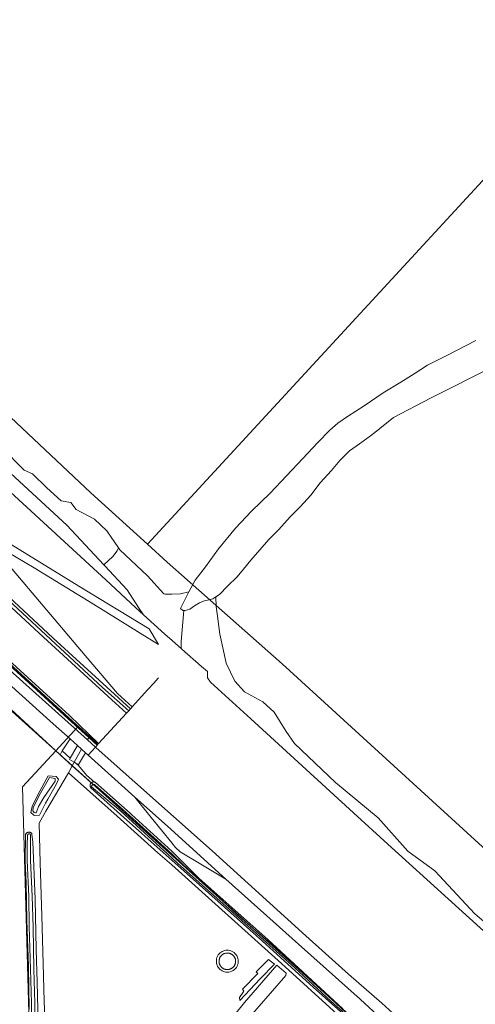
# Model space of a CAD drawing. Header units: metres. Extents: x 250001 to 257773, y 598992 to 609118.
# Tile 642 of 656: x 253929 to 254141, y 607152 to 607611. Entities that reach past the tile are written whole.
import ezdxf
from ezdxf.lldxf.tags import DXFTag

# ---------------------------------------------------------------- set-up
doc = ezdxf.new("R2010")
doc.units = ezdxf.units.M
for name, color, linetype, lineweight in [('B-WE-GR-GRAS-GV', 252, 'Continuous', 13), ('B-WE-GR-GROENVOORZIENING-GV', 252, 'Continuous', 18), ('B-WE-GW-TALUD_KRUIN-G', 252, 'Continuous', 18), ('B-WE-IE-TERREINAFSCHEIDING_KUNSTMATIG_HEKWERK-G', 252, 'IE-TERREINAFSCHEIDING-KUNSTMATIG', 18), ('B-WE-KG-GRENS_PERCEEL-G', 150, 'KG-PERCEEL', 18), ('B-WE-OB-STREKDAM-GV', 252, 'Continuous', 18), ('B-WE-OG-BEBOUWING_WINDTURBINE-GV', 1, 'Continuous', 18), ('B-WE-OG-WATER-GV', 252, 'Continuous', 18), ('B-WE-OG-WATER_SLOOT-GV', 252, 'Continuous', 18), ('B-WE-VH-VERHARDING_GESLOTEN-GV', 252, 'Continuous', 18), ('B-WE-VH-VERHARDING_HALFVERHARDING-GV', 252, 'Continuous', 18), ('B-WE-VH-VERHARDING_OPEN-GV', 252, 'Continuous', 18), ('X-XX-AL-REFERENTIE-G', 7, 'Continuous', 18)]:
    doc.layers.add(name, color=color, linetype=linetype, lineweight=lineweight)
doc.styles.get("Standard").update_dxf_attribs({"font": 'NLCS-ISO.ttf'})
doc.linetypes.add('IE-TERREINAFSCHEIDING-KUNSTMATIG', pattern='A,4,[82,NLCS.shx,S=0.75,R=90,X=0,Y=0],4,-2', length=10)
tags = doc.linetypes.add('KG-PERCEEL', pattern='A,5.5,-2,["P",Standard,S=1.8,R=0,X=-0.5,Y=-0.9],-2,5.5,-2,[5,NLCS.SHX,S=0.75,R=0,X=0,Y=0],-2', length=19).pattern_tags.tags
tags[6] = DXFTag(74, 10)

# ---------------------------------------------------------------- blocks, each defined once
blk = doc.blocks.new('BS2021-132-Xref-KAD-20210617')
at = {"layer": 'B-WE-KG-GRENS_PERCEEL-G', "flags": 128}
for points in [[(253273.042, 608021.519), (253290.73, 608007.01), (253344.93, 607959.96), (253714.76, 607621.95), (253890.14, 607458.28), (253962.33, 607390.41), (253988.67, 607366.43)], [(253509.451, 607696.951), (253548.58, 607660.94), (253715.83, 607507), (253731.84, 607493.24), (253746.02, 607472.65), (253956.15, 607281.08), (253946.01, 607270.08)], [(253988.67, 607366.43), (254262.17, 607663.29), (254651.74, 607304.36), (254362.82, 606990.76)], [(253988.67, 607366.43), (253997.85, 607358.07), (254051.51, 607310.64), (254189.553, 607184.295)], [(253886.27, 607323.85), (253946.01, 607270.08)], [(253946.01, 607270.08), (253930.49, 607253.25), (253937.27, 607009.28), (253663.87, 606101.65), (253650.32, 606086.26)], [(254121.514, 607112.112), (253946.01, 607270.08)]]:
    blk.add_lwpolyline(points, dxfattribs=at)
blk = doc.blocks.new('BS2021-132-Xref-BGT-GRIJS-20210617-aangepast')
at = {"layer": 'B-WE-GR-GRAS-GV', "flags": 128}
for points in [[(253889.82, 607338.7), (253960.736, 607275.157), (253961.437, 607276.317), (253951.793, 607285.09), (253901.843, 607330.6)], [(253902.18, 607330.97), (253952.13, 607285.46), (253961.7, 607276.754), (253965.65, 607273.16), (253965.924, 607273.458), (253952.44, 607286.54), (253900.93, 607333.37)], [(254095.93, 607146.71), (254087.71, 607154.31), (254058.99, 607179.92), (254025.226, 607210.353), (254015.064, 607216.305), (254003.935, 607223.103), (254001.815, 607225.046), (254000, 607227.264), (253990.387, 607238.954), (253982.842, 607248.521), (253961.044, 607268.118), (253959.787, 607269.248), (253956.507, 607263.694), (253955.378, 607264.337), (253956.592, 607263.246), (253956.631, 607263.21), (253960.31, 607258.76), (253962.79, 607256.61), (253963.976, 607255.575), (253964.097, 607255.547), (253964.253, 607255.494), (253964.402, 607255.427), (253964.544, 607255.345), (253980.68, 607241.028), (253981.28, 607240.479), (254000, 607223.322), (254012.686, 607210.782), (254044.838, 607182.13), (254079.641, 607149.901)], [(254084.499, 607143.367), (254065.817, 607159.966), (254042.277, 607181.334), (254018.649, 607202.569), (254000, 607219.101), (253997.372, 607221.477), (253976.099, 607240.4), (253962.286, 607252.935), (253962.245, 607252.994), (253962.16, 607253.134), (253962.089, 607253.282), (253962.033, 607253.436), (253961.992, 607253.595), (253961.968, 607253.757), (253961.958, 607253.92), (253961.965, 607254.084), (253961.988, 607254.246), (253962.027, 607254.405), (253962.08, 607254.56), (253962.149, 607254.709), (253962.232, 607254.85), (253962.328, 607254.983), (253962.437, 607255.106), (253962.54, 607255.201), (253959.018, 607258.372), (253955.243, 607261.769), (253953.675, 607263.181), (253951.883, 607259.891), (253974.656, 607239.658), (253993.475, 607222.584), (254000, 607217.017), (254051.096, 607171.033), (254089.133, 607136.404)]]:
    blk.add_lwpolyline(points, dxfattribs=at)
for points in [[(253740.537, 607481.23), (253740.164, 607481.574), (253738.765, 607479.427), (253746.092, 607472.591), (253774.752, 607446.331), (253816.853, 607408.071), (253841.943, 607385.131), (253901.843, 607330.6), (253951.793, 607285.09), (253961.437, 607276.317), (253961.7, 607276.754), (253952.13, 607285.46), (253902.18, 607330.97), (253842.28, 607385.5), (253817.19, 607408.44), (253775.09, 607446.7), (253746.43, 607472.96), (253739.469, 607479.591)], [(253810.75, 607433.05), (253744.6, 607477.02), (253749.82, 607471.29), (253785.7, 607438.51), (253812.87, 607413.69), (253843.07, 607385.9), (253869.27, 607361.99), (253900.93, 607333.37), (253952.44, 607286.54), (253965.924, 607273.458), (253978.95, 607287.64), (253972.06, 607293.93), (253940.31, 607323.13), (253897.76, 607362.46), (253856.77, 607400.07), (253848.28, 607407.55)], [(253769.644, 607433.389), (253773.791, 607429.573), (253773.8, 607429.565), (253946.01, 607270.08), (253948.025, 607268.266), (253949.03, 607270.044), (253949.87, 607271.53), (253952.7, 607275.62), (253944.74, 607282.76), (253904.53, 607318.95), (253837.48, 607380.13), (253778.26, 607434.43), (253758.835, 607452.301), (253757.47, 607450.902), (253759.058, 607450.454), (253760.422, 607449.279), (253764.379, 607445.484), (253766.926, 607442.953), (253769.703, 607439.199), (253769.891, 607437.114)], [(253851.64, 607406.36), (253848.167, 607408.644), (253848.28, 607407.55), (253856.77, 607400.07), (253897.76, 607362.46), (253940.31, 607323.13), (253972.06, 607293.93), (253978.95, 607287.64), (253979.975, 607288.753), (253967.803, 607299.606), (253903.873, 607358.746), (253852.609, 607405.702)], [(253858.4, 607401.77), (253852.609, 607405.702), (253903.873, 607358.746), (253967.803, 607299.606), (253979.975, 607288.753), (253980.81, 607289.66), (253973.3, 607296.49), (253944.772, 607322.662), (253944.668, 607322.759), (253915.19, 607350.19), (253890.9, 607372.63), (253878.275, 607383.824), (253861.53, 607398.67), (253861.574, 607399.864)], [(253866.432, 607395.831), (253861.53, 607398.67), (253878.275, 607383.824), (253890.9, 607372.63), (253915.19, 607350.19), (253944.668, 607322.759), (253944.772, 607322.662), (253973.3, 607296.49), (253980.81, 607289.66), (253981.272, 607290.186), (253981.6, 607290.56), (253974.72, 607296.88), (253959.75, 607314.47), (253923.92, 607356.82), (253916.24, 607366.01), (253915.23, 607367.25), (253914.79, 607367.89), (253893.27, 607380.29)], [(253965.65, 607273.16), (253961.7, 607276.754), (253961.437, 607276.317), (253965.313, 607272.791)], [(253956.04, 607272.617), (253952.7, 607275.62), (253949.87, 607271.53), (253949.03, 607270.044), (253952.766, 607266.686)], [(253965.313, 607272.791), (253961.437, 607276.317), (253960.736, 607275.157), (253964.441, 607271.837)], [(253952.766, 607266.686), (253949.03, 607270.044), (253948.025, 607268.266), (253953.675, 607263.181), (253954.559, 607264.804), (253952.404, 607266.031)], [(253955.378, 607264.337), (253954.559, 607264.804), (253953.675, 607263.181), (253955.243, 607261.769), (253959.018, 607258.372), (253962.54, 607255.201), (253962.557, 607255.217), (253962.688, 607255.316), (253962.827, 607255.402), (253962.974, 607255.474), (253963.128, 607255.532), (253963.286, 607255.574), (253963.448, 607255.6), (253963.612, 607255.611), (253963.775, 607255.605), (253963.938, 607255.584), (253963.976, 607255.575), (253962.79, 607256.61), (253960.31, 607258.76), (253956.631, 607263.21), (253956.592, 607263.246)]]:
    blk.add_lwpolyline(points, close=True, dxfattribs=at)
at = {"layer": 'B-WE-GR-GROENVOORZIENING-GV', "flags": 128}
for points in [[(253941.128, 607134.703), (253940.418, 607158.635), (253940.263, 607165.348), (253939.54, 607193.177), (253938.736, 607217.922), (253938.269, 607236.369), (253941.424, 607241.954), (253951.883, 607259.891), (253953.675, 607263.181), (253948.025, 607268.266), (253946.01, 607270.08), (253773.8, 607429.565)], [(254089.133, 607136.404), (254051.096, 607171.033), (254000, 607217.017), (253993.475, 607222.584), (253974.656, 607239.658), (253951.883, 607259.891), (253941.424, 607241.954), (253938.269, 607236.369), (253938.736, 607217.922), (253939.54, 607193.177), (253940.263, 607165.348), (253940.418, 607158.635), (253941.128, 607134.703)], [(253933.646, 607149.683), (253933.31, 607169.808), (253932.517, 607191.066), (253932.143, 607208.653), (253931.794, 607218.67), (253931.847, 607230.638), (253931.867, 607230.801), (253931.903, 607230.961), (253931.954, 607231.118), (253932.021, 607231.268), (253932.101, 607231.411), (253932.195, 607231.546), (253932.302, 607231.671), (253932.421, 607231.785), (253932.55, 607231.887), (253932.688, 607231.977), (253932.834, 607232.052), (253932.987, 607232.112), (253933.145, 607232.158), (253933.307, 607232.188), (253933.471, 607232.202), (253933.635, 607232.2), (253933.799, 607232.182), (253933.96, 607232.149), (253934.117, 607232.099), (253934.268, 607232.035), (253934.413, 607231.957), (253934.549, 607231.865), (253934.675, 607231.76), (253934.79, 607231.644), (253934.837, 607231.146), (253935.256, 607227.747), (253936.338, 607200.915), (253936.867, 607177.435), (253937.323, 607162.342), (253937.746, 607143.214)]]:
    blk.add_lwpolyline(points, dxfattribs=at)
for points in [[(253937.57, 607249.58), (253942.48, 607258.45), (253946.13, 607258.19), (253947.28, 607256.86), (253946.38, 607254.75), (253942.213, 607247.508), (253941.15, 607245.66), (253938.45, 607240.06), (253935.9, 607239.95), (253935.587, 607240.255), (253934.42, 607241.39), (253934.99, 607244.2)], [(254025.156, 607177.125), (254025.815, 607177.177), (254026.498, 607177.14), (254027.189, 607177.008), (254027.867, 607176.777), (254028.51, 607176.451), (254029.101, 607176.038), (254029.623, 607175.552), (254030.063, 607175.011), (254030.416, 607174.433), (254030.68, 607173.838), (254030.861, 607173.242), (254030.964, 607172.66), (254030.998, 607172.102), (254030.972, 607171.544), (254030.878, 607170.96), (254030.707, 607170.361), (254030.452, 607169.762), (254030.108, 607169.179), (254029.677, 607168.631), (254029.163, 607168.137), (254028.579, 607167.715), (254027.94, 607167.379), (254027.266, 607167.137), (254026.577, 607166.994), (254025.894, 607166.947), (254025.235, 607166.988), (254024.614, 607167.107), (254024.04, 607167.291), (254023.521, 607167.525), (254023.047, 607167.806), (254022.582, 607168.155), (254022.139, 607168.578), (254021.732, 607169.074), (254021.377, 607169.642), (254021.092, 607170.271), (254020.891, 607170.95), (254020.784, 607171.661), (254020.779, 607172.383), (254020.874, 607173.096), (254021.065, 607173.778), (254021.34, 607174.412), (254021.686, 607174.985), (254022.085, 607175.488), (254022.522, 607175.917), (254022.98, 607176.273), (254023.451, 607176.562), (254023.966, 607176.804), (254024.536, 607176.997)], [(254039.26, 607167.062), (254045.087, 607172.824), (254047.834, 607170.705), (254041.242, 607163.796), (254031.745, 607153.667), (254031.6, 607155.087), (254033.628, 607158.162), (254032.96, 607159.065), (254040.064, 607166.327)], [(254033.943, 607152.843), (254048.934, 607170.274), (254053.33, 607166.428), (254053.095, 607165.408), (254033.396, 607142.716), (254027.745, 607136.357), (254023.583, 607140.045)]]:
    blk.add_lwpolyline(points, close=True, dxfattribs=at)
at = {"layer": 'B-WE-GW-TALUD_KRUIN-G', "flags": 128}
for points in [[(253978.95, 607287.64), (253972.06, 607293.93), (253940.31, 607323.13), (253897.76, 607362.46), (253856.77, 607400.07), (253848.28, 607407.55), (253810.75, 607433.05), (253744.6, 607477.02)], [(253861.53, 607398.67), (253878.275, 607383.824), (253890.9, 607372.63), (253915.19, 607350.19), (253944.668, 607322.759), (253944.772, 607322.662), (253973.3, 607296.49), (253980.81, 607289.66)]]:
    blk.add_lwpolyline(points, dxfattribs=at)
at = {"layer": 'B-WE-IE-TERREINAFSCHEIDING_KUNSTMATIG_HEKWERK-G', "flags": 128}
for points in [[(253746.43, 607472.96), (253775.09, 607446.7), (253817.19, 607408.44), (253842.28, 607385.5), (253902.18, 607330.97), (253952.13, 607285.46), (253965.65, 607273.16)], [(253993.835, 607304.06), (253991.47, 607301.48)], [(253989.255, 607299.074), (253991.47, 607301.48)], [(253981.6, 607290.56), (253988.92, 607298.71), (253989.255, 607299.074)], [(253980.81, 607289.66), (253981.272, 607290.186), (253981.6, 607290.56)], [(253965.924, 607273.458), (253978.95, 607287.64)], [(253978.95, 607287.64), (253979.975, 607288.753)], [(253979.975, 607288.753), (253980.81, 607289.66)], [(253961.7, 607276.754), (253960.736, 607275.157)], [(253964.441, 607271.837), (253965.313, 607272.791)], [(253965.313, 607272.791), (253965.65, 607273.16)], [(253965.65, 607273.16), (253965.924, 607273.458)], [(253954.559, 607264.804), (253958.015, 607270.842)], [(253954.559, 607264.804), (253951.883, 607259.891)], [(253951.882, 607259.891), (253941.424, 607241.954), (253938.269, 607236.369), (253938.736, 607217.922), (253939.54, 607193.177), (253940.263, 607165.348)], [(253951.882, 607259.891), (253951.626, 607259.451)], [(253951.883, 607259.891), (253974.656, 607239.658)], [(253974.656, 607239.658), (253993.475, 607222.584), (254000, 607217.017), (254051.096, 607171.033), (254089.133, 607136.404)], [(253993.177, 607000), (253956.165, 607010.951), (253944.594, 607014.45), (253944.331, 607025.782), (253943.876, 607040.649), (253943.319, 607058.825), (253942.855, 607076.639), (253942.242, 607098.124), (253941.639, 607116.572), (253941.128, 607134.702), (253940.417, 607158.635), (253940.263, 607165.348)]]:
    blk.add_lwpolyline(points, dxfattribs=at)
at = {"layer": 'B-WE-OB-STREKDAM-GV', "flags": 128}
blk.add_lwpolyline([(254141.579, 607461.419), (254128.142, 607454.423), (254119.169, 607449.848), (254112.949, 607445.835), (254106.78, 607441.923), (254098.546, 607436.944), (254089.619, 607430.922), (254081.879, 607425.86), (254077.345, 607422.839), (254073.646, 607419.6), (254067.938, 607413.677), (254061.116, 607406.415), (254053.481, 607398.301), (254045.787, 607390.258), (254037.126, 607381.803), (254029.639, 607373.925), (254021.752, 607364.229), (254015.775, 607355.836), (254010.867, 607349.691), (254008.028, 607344.135), (254004.136, 607336.517), (254005.158, 607335.512), (254005.701, 607335.521), (254006.243, 607335.53), (254008.36, 607336.206), (254010.585, 607337.74), (254012.939, 607339.111), (254015.528, 607340.133), (254016.618, 607340.381), (254019.2, 607340.97), (254020.549, 607341.824), (254022.315, 607342.942), (254025.937, 607346.796), (254030.526, 607351.264), (254033.409, 607354.729), (254036.822, 607359.009), (254041.065, 607363.797), (254045.298, 607368.554), (254049.853, 607373.219), (254055.103, 607379.13), (254059.885, 607383.869), (254064.824, 607389.263), (254069.149, 607394.984), (254074.363, 607400.839), (254078.241, 607405.347), (254082.881, 607409.865), (254087.427, 607413.118), (254092.552, 607416.982), (254096.769, 607420.212), (254096.878, 607420.277), (254103.354, 607425.451), (254120.481, 607434.554), (254150.117, 607449.38)], dxfattribs=at)
at = {"layer": 'B-WE-OG-BEBOUWING_WINDTURBINE-GV', "flags": 128}
blk.add_lwpolyline([(254026.018, 607175.851), (254025.842, 607175.853), (254025.667, 607175.847), (254025.492, 607175.832), (254025.318, 607175.81), (254025.145, 607175.78), (254024.973, 607175.743), (254024.804, 607175.697), (254024.637, 607175.644), (254024.472, 607175.583), (254024.31, 607175.515), (254024.152, 607175.439), (254023.997, 607175.357), (254023.846, 607175.267), (254023.699, 607175.171), (254023.557, 607175.068), (254023.42, 607174.958), (254023.288, 607174.843), (254023.161, 607174.721), (254023.04, 607174.594), (254022.925, 607174.462), (254022.816, 607174.324), (254022.713, 607174.182), (254022.617, 607174.035), (254022.528, 607173.884), (254022.445, 607173.729), (254022.37, 607173.57), (254022.302, 607173.408), (254022.242, 607173.244), (254022.189, 607173.076), (254022.144, 607172.906), (254022.106, 607172.735), (254022.077, 607172.562), (254022.055, 607172.388), (254022.042, 607172.213), (254022.036, 607172.037), (254022.038, 607171.862), (254022.049, 607171.687), (254022.067, 607171.512), (254022.093, 607171.338), (254022.127, 607171.166), (254022.169, 607170.996), (254022.219, 607170.827), (254022.276, 607170.661), (254022.341, 607170.498), (254022.413, 607170.338), (254022.492, 607170.182), (254022.579, 607170.029), (254022.672, 607169.88), (254022.772, 607169.736), (254022.821, 607169.67), (254022.93, 607169.533), (254023.046, 607169.401), (254023.168, 607169.274), (254023.295, 607169.153), (254023.427, 607169.038), (254023.565, 607168.929), (254023.707, 607168.826), (254023.854, 607168.73), (254024.005, 607168.641), (254024.16, 607168.559), (254024.319, 607168.484), (254024.481, 607168.416), (254024.646, 607168.356), (254024.813, 607168.303), (254024.983, 607168.258), (254025.155, 607168.22), (254025.328, 607168.191), (254025.502, 607168.17), (254025.677, 607168.156), (254025.852, 607168.15), (254026.028, 607168.153), (254026.203, 607168.163), (254026.378, 607168.181), (254026.551, 607168.208), (254026.723, 607168.242), (254026.894, 607168.284), (254027.062, 607168.334), (254027.228, 607168.391), (254027.391, 607168.456), (254027.551, 607168.528), (254027.708, 607168.608), (254027.86, 607168.694), (254028.009, 607168.787), (254028.153, 607168.887), (254028.293, 607168.994), (254028.427, 607169.107), (254028.557, 607169.225), (254028.681, 607169.35), (254028.798, 607169.48), (254028.91, 607169.615), (254029.016, 607169.755), (254029.115, 607169.9), (254029.207, 607170.049), (254029.293, 607170.203), (254029.371, 607170.36), (254029.443, 607170.52), (254029.506, 607170.684), (254029.563, 607170.85), (254029.611, 607171.019), (254029.652, 607171.189), (254029.686, 607171.362), (254029.711, 607171.536), (254029.728, 607171.71), (254029.737, 607171.885), (254029.739, 607172.061), (254029.732, 607172.236), (254029.717, 607172.411), (254029.695, 607172.585), (254029.664, 607172.758), (254029.626, 607172.93), (254029.58, 607173.099), (254029.526, 607173.266), (254029.465, 607173.431), (254029.396, 607173.592), (254029.32, 607173.75), (254029.237, 607173.905), (254029.203, 607173.963), (254029.11, 607174.112), (254029.011, 607174.257), (254028.905, 607174.396), (254028.792, 607174.531), (254028.674, 607174.661), (254028.55, 607174.785), (254028.42, 607174.904), (254028.286, 607175.016), (254028.146, 607175.122), (254028.001, 607175.222), (254027.852, 607175.315), (254027.699, 607175.401), (254027.542, 607175.48), (254027.382, 607175.551), (254027.219, 607175.616), (254027.053, 607175.673), (254026.884, 607175.722), (254026.714, 607175.763), (254026.541, 607175.797), (254026.368, 607175.823), (254026.193, 607175.841)], close=True, dxfattribs=at)
at = {"layer": 'B-WE-OG-WATER-GV', "flags": 128}
for points in [[(253920.879, 607411.423), (253931.325, 607400.887), (253935.164, 607399.28), (253941.771, 607392.673), (253948.556, 607386.602), (253952.931, 607385.799), (253955.431, 607382.584), (253964.002, 607378.031), (253969.716, 607372.585), (253975.165, 607364.75), (253975.86, 607363.75), (253988.72, 607351.71), (253996.38, 607343.202), (253997.019, 607343.172), (253999.999, 607343.188), (254004.075, 607343.21), (254008.028, 607344.135), (254010.867, 607349.691), (254015.775, 607355.836), (254021.752, 607364.229), (254029.639, 607373.925), (254037.126, 607381.803), (254045.787, 607390.258), (254053.481, 607398.301), (254061.116, 607406.415), (254067.938, 607413.677), (254073.646, 607419.6), (254077.345, 607422.839), (254081.879, 607425.86), (254089.619, 607430.922), (254098.546, 607436.944), (254106.78, 607441.923), (254112.949, 607445.835), (254119.169, 607449.848), (254128.142, 607454.423), (254141.579, 607461.419)], [(254150.117, 607449.38), (254120.481, 607434.554), (254103.354, 607425.451), (254096.878, 607420.277), (254096.769, 607420.212), (254092.552, 607416.982), (254087.427, 607413.118), (254082.881, 607409.865), (254078.241, 607405.347), (254074.363, 607400.839), (254069.149, 607394.984), (254064.824, 607389.263), (254059.885, 607383.869), (254055.103, 607379.13), (254049.853, 607373.219), (254045.298, 607368.554), (254041.065, 607363.797), (254036.822, 607359.009), (254033.409, 607354.729), (254030.526, 607351.264), (254025.937, 607346.796), (254022.315, 607342.942), (254020.549, 607341.824), (254020.715, 607337.359), (254021.526, 607331.69), (254022.349, 607324.488), (254024.097, 607316.679), (254025.337, 607311.039), (254029.367, 607302.52), (254033.92, 607297.674), (254042.437, 607292.975), (254047.723, 607288.129), (254053.303, 607279.171), (254057.121, 607273.444), (254076.211, 607255.383), (254096.181, 607238.936), (254109.985, 607223.371), (254122.613, 607214.119), (254141.262, 607194.149), (254166.813, 607172.416)], [(254083.218, 607146.104), (254074.385, 607154.316), (254066.082, 607161.954), (254046.207, 607180.098), (254030.485, 607193.828), (254021.475, 607202.172), (254014.32, 607208.53), (254005.134, 607217.183), (254000, 607222.047), (253977.017, 607242.925), (253964.271, 607254.142), (253963.953, 607254.413), (253963.83, 607254.442), (253963.705, 607254.455), (253963.58, 607254.452), (253963.455, 607254.434), (253963.334, 607254.4), (253963.219, 607254.35), (253963.11, 607254.287), (253963.011, 607254.21), (253962.922, 607254.121), (253962.845, 607254.022), (253962.781, 607253.913), (253962.732, 607253.798), (253962.697, 607253.677), (253962.679, 607253.552), (253962.676, 607253.427), (253962.681, 607253.358), (253976.225, 607242.024), (254000, 607220.252), (254002.881, 607217.58), (254016.617, 607205.351), (254057.293, 607168.929), (254074.12, 607153.433), (254084.764, 607143.897)], [(253936.426, 607142.778), (253936.214, 607152.472), (253935.755, 607168.388), (253935.512, 607187.734), (253934.967, 607202.299), (253934.189, 607219.005), (253934.256, 607226.101), (253934.279, 607226.718), (253934.228, 607230.948), (253934.216, 607230.977), (253934.164, 607231.072), (253934.1, 607231.158), (253934.023, 607231.234), (253933.936, 607231.298), (253933.84, 607231.348), (253933.738, 607231.383), (253933.632, 607231.403), (253933.524, 607231.407), (253933.417, 607231.395), (253933.313, 607231.368), (253933.214, 607231.325), (253933.122, 607231.268), (253933.04, 607231.198), (253932.969, 607231.117), (253932.91, 607231.026), (253932.866, 607230.928), (253932.837, 607230.824), (253932.823, 607230.717), (253932.656, 607226.138), (253932.589, 607218.975), (253933.367, 607202.249), (253933.593, 607188.287), (253934.155, 607168.342), (253934.614, 607152.431), (253934.826, 607142.731)]]:
    blk.add_lwpolyline(points, dxfattribs=at)
blk.add_lwpolyline([(253945.73, 607257.15), (253943.14, 607257.63), (253938.24, 607249.33), (253935.4, 607243.49), (253935.32, 607242.13), (253935.85, 607241.35), (253936.483, 607241.236), (253936.9, 607241.16), (253937.197, 607242.018), (253937.95, 607244.19), (253940.5, 607248.35), (253945.67, 607255.99)], close=True, dxfattribs=at)
at = {"layer": 'B-WE-OG-WATER_SLOOT-GV', "flags": 128}
for points in [[(253946.13, 607258.19), (253942.48, 607258.45), (253937.57, 607249.58), (253934.99, 607244.2), (253934.42, 607241.39), (253935.587, 607240.255), (253935.9, 607239.95), (253938.45, 607240.06), (253941.15, 607245.66), (253942.213, 607247.508), (253946.38, 607254.75), (253947.28, 607256.86)], [(253938.24, 607249.33), (253943.14, 607257.63), (253945.73, 607257.15), (253945.67, 607255.99), (253940.5, 607248.35), (253937.95, 607244.19), (253937.197, 607242.018), (253936.9, 607241.16), (253936.483, 607241.236), (253935.85, 607241.35), (253935.32, 607242.13), (253935.4, 607243.49)]]:
    blk.add_lwpolyline(points, close=True, dxfattribs=at)
for points in [[(254079.641, 607149.901), (254044.838, 607182.13), (254012.686, 607210.782), (254000, 607223.322), (253981.28, 607240.479), (253980.68, 607241.028), (253964.544, 607255.345), (253964.402, 607255.427), (253964.253, 607255.494), (253964.097, 607255.547), (253963.976, 607255.575), (253963.938, 607255.584), (253963.775, 607255.605), (253963.612, 607255.611), (253963.448, 607255.6), (253963.286, 607255.574), (253963.128, 607255.532), (253962.974, 607255.474), (253962.827, 607255.402), (253962.688, 607255.316), (253962.557, 607255.217), (253962.54, 607255.201), (253962.437, 607255.106), (253962.328, 607254.983), (253962.232, 607254.85), (253962.149, 607254.709), (253962.08, 607254.56), (253962.027, 607254.405), (253961.988, 607254.246), (253961.965, 607254.084), (253961.958, 607253.92), (253961.968, 607253.757), (253961.992, 607253.595), (253962.033, 607253.436), (253962.089, 607253.282), (253962.16, 607253.134), (253962.245, 607252.994), (253962.286, 607252.935), (253976.099, 607240.4), (253997.372, 607221.477), (254000, 607219.101), (254018.649, 607202.569), (254042.277, 607181.334), (254065.817, 607159.966), (254084.499, 607143.367)], [(254084.764, 607143.897), (254074.12, 607153.433), (254057.293, 607168.929), (254016.617, 607205.351), (254002.881, 607217.58), (254000, 607220.252), (253976.225, 607242.024), (253962.681, 607253.358), (253962.676, 607253.427), (253962.679, 607253.552), (253962.697, 607253.677), (253962.732, 607253.798), (253962.781, 607253.913), (253962.845, 607254.022), (253962.922, 607254.121), (253963.011, 607254.21), (253963.11, 607254.287), (253963.219, 607254.35), (253963.334, 607254.4), (253963.455, 607254.434), (253963.58, 607254.452), (253963.705, 607254.455), (253963.83, 607254.442), (253963.953, 607254.413), (253964.271, 607254.142), (253977.017, 607242.925), (254000, 607222.047), (254005.134, 607217.183), (254014.32, 607208.53), (254021.475, 607202.172), (254030.485, 607193.828), (254046.207, 607180.098), (254066.082, 607161.954), (254074.385, 607154.316), (254083.218, 607146.104)], [(253937.746, 607143.214), (253937.323, 607162.342), (253936.867, 607177.435), (253936.338, 607200.915), (253935.256, 607227.747), (253934.837, 607231.146), (253934.79, 607231.644), (253934.675, 607231.76), (253934.549, 607231.865), (253934.413, 607231.957), (253934.268, 607232.035), (253934.117, 607232.099), (253933.96, 607232.149), (253933.799, 607232.182), (253933.635, 607232.2), (253933.471, 607232.202), (253933.307, 607232.188), (253933.145, 607232.158), (253932.987, 607232.112), (253932.834, 607232.052), (253932.688, 607231.977), (253932.55, 607231.887), (253932.421, 607231.785), (253932.302, 607231.671), (253932.195, 607231.546), (253932.101, 607231.411), (253932.021, 607231.268), (253931.954, 607231.118), (253931.903, 607230.961), (253931.867, 607230.801), (253931.847, 607230.638), (253931.794, 607218.67), (253932.143, 607208.653), (253932.517, 607191.066), (253933.31, 607169.808), (253933.646, 607149.683)], [(253934.826, 607142.731), (253934.614, 607152.431), (253934.155, 607168.342), (253933.593, 607188.287), (253933.367, 607202.249), (253932.589, 607218.975), (253932.656, 607226.138), (253932.823, 607230.717), (253932.837, 607230.824), (253932.866, 607230.928), (253932.91, 607231.026), (253932.969, 607231.117), (253933.04, 607231.198), (253933.122, 607231.268), (253933.214, 607231.325), (253933.313, 607231.368), (253933.417, 607231.395), (253933.524, 607231.407), (253933.632, 607231.403), (253933.738, 607231.383), (253933.84, 607231.348), (253933.936, 607231.298), (253934.023, 607231.234), (253934.1, 607231.158), (253934.164, 607231.072), (253934.216, 607230.977), (253934.228, 607230.948), (253934.279, 607226.718), (253934.256, 607226.101), (253934.189, 607219.005), (253934.967, 607202.299), (253935.512, 607187.734), (253935.755, 607168.388), (253936.214, 607152.472), (253936.426, 607142.778)]]:
    blk.add_lwpolyline(points, dxfattribs=at)
at = {"layer": 'B-WE-VH-VERHARDING_GESLOTEN-GV', "flags": 128}
blk.add_lwpolyline([(253904.53, 607318.95), (253944.74, 607282.76), (253952.7, 607275.62), (253956.04, 607272.617), (253958.015, 607270.842), (253959.787, 607269.248), (253961.044, 607268.118), (253964.441, 607271.837), (253960.736, 607275.157), (253889.82, 607338.7)], dxfattribs=at)
for points in [[(253956.78, 607346.8), (253916.97, 607371.3), (253914.79, 607367.89), (253935.87, 607355.36), (253963.52, 607338.43), (253985.25, 607325.02), (253993.83, 607319.72), (253989.51, 607326.94)], [(253964.85, 607271.47), (253964.441, 607271.837), (253961.044, 607268.118), (253982.842, 607248.521), (253997.97, 607234.92), (254025.226, 607210.353), (254058.99, 607179.92), (254087.71, 607154.31), (254095.93, 607146.71), (254127.73, 607118.04), (254132.655, 607113.604), (254136.382, 607117.638), (254130.36, 607123.03), (254097.88, 607152.5), (254082.34, 607166.08), (254062.45, 607183.8), (254018.79, 607223.45)]]:
    blk.add_lwpolyline(points, close=True, dxfattribs=at)
at = {"layer": 'B-WE-VH-VERHARDING_HALFVERHARDING-GV', "flags": 128}
for points in [[(253916.85, 607406.88), (253951.19, 607375.29), (253968.445, 607356.826), (253972.552, 607360.712), (253974.634, 607363.249), (253975.165, 607364.75), (253969.716, 607372.585), (253964.002, 607378.031), (253955.431, 607382.584), (253952.931, 607385.799), (253948.556, 607386.602), (253941.771, 607392.673), (253935.164, 607399.28), (253931.325, 607400.887), (253920.879, 607411.423)], [(254166.813, 607172.416), (254141.262, 607194.149), (254122.613, 607214.119), (254109.985, 607223.371), (254096.181, 607238.936), (254076.211, 607255.383), (254057.121, 607273.444), (254053.303, 607279.171), (254047.723, 607288.129), (254042.437, 607292.975), (254033.92, 607297.674), (254029.367, 607302.52), (254025.337, 607311.039), (254024.097, 607316.679), (254022.349, 607324.488), (254021.526, 607331.69), (254020.715, 607337.359), (254020.549, 607341.824), (254019.2, 607340.97), (254016.618, 607340.381), (254015.528, 607340.133), (254012.939, 607339.111), (254010.585, 607337.74), (254008.36, 607336.206), (254006.243, 607335.53), (254005.701, 607335.521), (254004.321, 607321.001), (254004.445, 607317.792), (254004.729, 607317.54), (254013.877, 607309.432), (254016.61, 607307.01), (254016.59, 607304.08), (254018.01, 607302.17), (254036.92, 607285.09), (254084.7, 607241.17), (254100.6, 607226.62), (254128.79, 607201.19), (254148.7, 607183.1)]]:
    blk.add_lwpolyline(points, dxfattribs=at)
blk.add_lwpolyline([(253975.86, 607363.75), (253975.165, 607364.75), (253974.634, 607363.249), (253972.552, 607360.712), (253968.445, 607356.826), (253968.88, 607356.36), (253979.18, 607345.13), (253984.484, 607336.985), (253986.8, 607333.43), (253996.821, 607324.549), (254000.189, 607321.564), (254000.409, 607321.369), (254004.445, 607317.792), (254004.321, 607321.001), (254005.701, 607335.521), (254005.158, 607335.512), (254004.136, 607336.517), (254008.028, 607344.135), (254004.075, 607343.21), (253999.999, 607343.188), (253997.019, 607343.172), (253996.38, 607343.202), (253988.72, 607351.71)], close=True, dxfattribs=at)
at = {"layer": 'B-WE-VH-VERHARDING_OPEN-GV', "flags": 128}
blk.add_lwpolyline([(253674.95, 607620.78), (253717.07, 607581.87), (253758.83, 607543.36), (253802.3, 607503.58), (253846.36, 607462.59), (253883.89, 607428.13), (253918.88, 607396.16), (253969.24, 607349.83), (253983.1, 607336.89), (253986.8, 607333.43), (253984.484, 607336.985), (253979.18, 607345.13), (253968.88, 607356.36), (253968.445, 607356.826), (253951.19, 607375.29), (253916.85, 607406.88), (253888.51, 607432.91), (253862.69, 607457.15), (253832.26, 607485.37), (253801.41, 607513.76), (253769.6, 607542.94), (253740.01, 607570.4), (253704.98, 607602.89), (253674.57, 607630.91)], dxfattribs=at)
for points in [[(253958.015, 607270.842), (253956.04, 607272.617), (253952.766, 607266.686), (253952.404, 607266.031), (253954.559, 607264.804)], [(253959.787, 607269.248), (253958.015, 607270.842), (253954.559, 607264.804), (253955.378, 607264.337), (253956.507, 607263.694)], [(253997.97, 607234.92), (253982.842, 607248.521), (253990.387, 607238.954), (254000, 607227.264), (254001.815, 607225.046), (254003.935, 607223.103), (254015.064, 607216.305), (254025.226, 607210.353)], [(254026.498, 607177.14), (254025.815, 607177.177), (254025.156, 607177.125), (254024.536, 607176.997), (254023.966, 607176.804), (254023.451, 607176.562), (254022.98, 607176.273), (254022.522, 607175.917), (254022.085, 607175.488), (254021.686, 607174.985), (254021.34, 607174.412), (254021.065, 607173.778), (254020.874, 607173.096), (254020.779, 607172.383), (254020.784, 607171.661), (254020.891, 607170.95), (254021.092, 607170.271), (254021.377, 607169.642), (254021.732, 607169.074), (254022.139, 607168.578), (254022.582, 607168.155), (254023.047, 607167.806), (254023.521, 607167.525), (254024.04, 607167.291), (254024.614, 607167.107), (254025.235, 607166.988), (254025.894, 607166.947), (254026.577, 607166.994), (254027.266, 607167.137), (254027.94, 607167.379), (254028.579, 607167.715), (254029.163, 607168.137), (254029.677, 607168.631), (254030.108, 607169.179), (254030.452, 607169.762), (254030.707, 607170.361), (254030.878, 607170.96), (254030.972, 607171.544), (254030.998, 607172.102), (254030.964, 607172.66), (254030.861, 607173.242), (254030.68, 607173.838), (254030.416, 607174.433), (254030.063, 607175.011), (254029.623, 607175.552), (254029.101, 607176.038), (254028.51, 607176.451), (254027.867, 607176.777), (254027.189, 607177.008)], [(254025.667, 607175.847), (254025.842, 607175.853), (254026.018, 607175.851), (254026.193, 607175.841), (254026.368, 607175.823), (254026.541, 607175.797), (254026.714, 607175.763), (254026.884, 607175.722), (254027.053, 607175.673), (254027.219, 607175.616), (254027.382, 607175.551), (254027.542, 607175.48), (254027.699, 607175.401), (254027.852, 607175.315), (254028.001, 607175.222), (254028.146, 607175.122), (254028.286, 607175.016), (254028.42, 607174.904), (254028.55, 607174.785), (254028.674, 607174.661), (254028.792, 607174.531), (254028.905, 607174.396), (254029.011, 607174.257), (254029.11, 607174.112), (254029.203, 607173.963), (254029.237, 607173.905), (254029.32, 607173.75), (254029.396, 607173.592), (254029.465, 607173.431), (254029.526, 607173.266), (254029.58, 607173.099), (254029.626, 607172.93), (254029.664, 607172.758), (254029.695, 607172.585), (254029.717, 607172.411), (254029.732, 607172.236), (254029.739, 607172.061), (254029.737, 607171.885), (254029.728, 607171.71), (254029.711, 607171.536), (254029.686, 607171.362), (254029.652, 607171.189), (254029.611, 607171.019), (254029.563, 607170.85), (254029.506, 607170.684), (254029.443, 607170.52), (254029.371, 607170.36), (254029.293, 607170.203), (254029.207, 607170.049), (254029.115, 607169.9), (254029.016, 607169.755), (254028.91, 607169.615), (254028.798, 607169.48), (254028.681, 607169.35), (254028.557, 607169.225), (254028.427, 607169.107), (254028.293, 607168.994), (254028.153, 607168.887), (254028.009, 607168.787), (254027.86, 607168.694), (254027.708, 607168.608), (254027.551, 607168.528), (254027.391, 607168.456), (254027.228, 607168.391), (254027.062, 607168.334), (254026.894, 607168.284), (254026.723, 607168.242), (254026.551, 607168.208), (254026.378, 607168.181), (254026.203, 607168.163), (254026.028, 607168.153), (254025.852, 607168.15), (254025.677, 607168.156), (254025.502, 607168.17), (254025.328, 607168.191), (254025.155, 607168.22), (254024.983, 607168.258), (254024.813, 607168.303), (254024.646, 607168.356), (254024.481, 607168.416), (254024.319, 607168.484), (254024.16, 607168.559), (254024.005, 607168.641), (254023.854, 607168.73), (254023.707, 607168.826), (254023.565, 607168.929), (254023.427, 607169.038), (254023.295, 607169.153), (254023.168, 607169.274), (254023.046, 607169.401), (254022.93, 607169.533), (254022.821, 607169.67), (254022.772, 607169.736), (254022.672, 607169.88), (254022.579, 607170.029), (254022.492, 607170.182), (254022.413, 607170.338), (254022.341, 607170.498), (254022.276, 607170.661), (254022.219, 607170.827), (254022.169, 607170.996), (254022.127, 607171.166), (254022.093, 607171.338), (254022.067, 607171.512), (254022.049, 607171.687), (254022.038, 607171.862), (254022.036, 607172.037), (254022.042, 607172.213), (254022.055, 607172.388), (254022.077, 607172.562), (254022.106, 607172.735), (254022.144, 607172.906), (254022.189, 607173.076), (254022.242, 607173.244), (254022.302, 607173.408), (254022.37, 607173.57), (254022.445, 607173.729), (254022.528, 607173.884), (254022.617, 607174.035), (254022.713, 607174.182), (254022.816, 607174.324), (254022.925, 607174.462), (254023.04, 607174.594), (254023.161, 607174.721), (254023.288, 607174.843), (254023.42, 607174.958), (254023.557, 607175.068), (254023.699, 607175.171), (254023.846, 607175.267), (254023.997, 607175.357), (254024.152, 607175.439), (254024.31, 607175.515), (254024.472, 607175.583), (254024.637, 607175.644), (254024.804, 607175.697), (254024.973, 607175.743), (254025.145, 607175.78), (254025.318, 607175.81), (254025.492, 607175.832)], [(254047.834, 607170.705), (254045.087, 607172.824), (254039.26, 607167.062), (254040.064, 607166.327), (254032.96, 607159.065), (254033.628, 607158.162), (254031.6, 607155.087), (254031.745, 607153.667), (254041.242, 607163.796)], [(254053.33, 607166.428), (254048.934, 607170.274), (254033.943, 607152.843), (254023.583, 607140.045), (254027.745, 607136.357), (254033.396, 607142.716), (254053.095, 607165.408)]]:
    blk.add_lwpolyline(points, close=True, dxfattribs=at)

msp = doc.modelspace()

# ---------------------------------------------------------------- block references
at = {"layer": 'X-XX-AL-REFERENTIE-G'}
for name in ['BS2021-132-Xref-BGT-GRIJS-20210617-aangepast', 'BS2021-132-Xref-KAD-20210617']:
    msp.add_blockref(name, (0, 0), dxfattribs=at)

doc.saveas('drawing.dxf')
